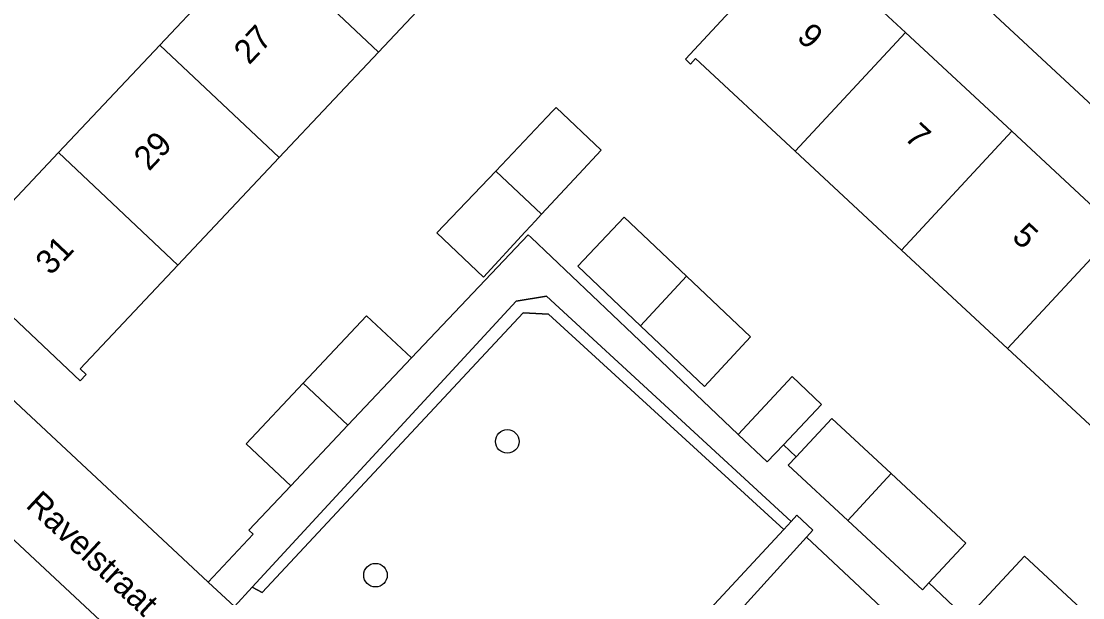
# Model space of a CAD drawing. Extents: x 159217 to 160349, y 381246 to 382172.
# Drawn here: x 159819.61 to 159863.64, y 381658.67 to 381682.58 of the extents above; entities that cross this region are included whole.
import ezdxf

# ---------------------------------------------------------------- set-up
doc = ezdxf.new("R2010")
doc.units = 0
for name, color, linetype in [('IMGEO_Boom', 7, 'Continuous'), ('IMGEO_Erf', 7, 'Continuous'), ('IMGEO_Groenvoorziening', 7, 'Continuous'), ('IMGEO_Haag', 7, 'Continuous'), ('IMGEO_Openbare_ruimte_label', 7, 'Continuous'), ('IMGEO_Pand', 7, 'Continuous'), ('IMGEO_Pand_nummerreeks', 7, 'Continuous'), ('IMGEO_Voetpad_open', 7, 'Continuous')]:
    doc.layers.add(name, color=color, linetype=linetype)

msp = doc.modelspace()

# ---------------------------------------------------------------- linework, layer by layer
at = {"layer": 'IMGEO_Boom'}
for centre in [(159839.773, 381665.155), (159834.305, 381659.607)]:
    msp.add_circle(centre, 0.489, dxfattribs=at)
at = {"layer": 'IMGEO_Erf'}
for points in [[(159880.768, 381663.542), (159835.227, 381705.82)], [(159808.447, 381676.973), (159827.37, 381659.317), (159829.23, 381661.31), (159829.06, 381661.471), (159830.793, 381663.311), (159828.939, 381665.058), (159831.31, 381667.574), (159833.939, 381670.365), (159835.793, 381668.618), (159840.644, 381673.721), (159840.764, 381673.607), (159844.975, 381669.607), (159849.355, 381665.446), (159851.586, 381667.847), (159852.812, 381666.682), (159851.227, 381665.014), (159851.75, 381664.518), (159853.228, 381666.11), (159855.697, 381663.818), (159858.795, 381660.941), (159857.258, 381659.285), (159858.816, 381657.805), (159861.22, 381660.394), (159865.699, 381656.236)], [(159817.734, 381635.572), (159821.799, 381632.312), (159823.411, 381634.164), (159826.008, 381631.753), (159828.244, 381629.677), (159828.62, 381629.328), (159827.134, 381627.623), (159831.5, 381623.317), (159833.974, 381625.968), (159835.85, 381624.217), (159833.376, 381621.566), (159837.909, 381617.335), (159840.613, 381620.254), (159850.934, 381631.546), (159807.485, 381672.085)]]:
    msp.add_lwpolyline(points, dxfattribs=at)
for points in [[(159829.482, 381685.965), (159833.594, 381690.33), (159837.402, 381694.372), (159837.163, 381694.597), (159837.387, 381694.835), (159842.804, 381689.732), (159842.636, 381689.554), (159842.408, 381689.769), (159838.544, 381685.667), (159834.432, 381681.302), (159830.309, 381676.926), (159826.112, 381672.471), (159822.058, 381668.168), (159822.31, 381667.93), (159822.064, 381667.67), (159816.647, 381672.774), (159816.856, 381672.996), (159817.072, 381672.792), (159821.162, 381677.134), (159825.359, 381681.589)], [(159852.221, 381686.454), (159852.44, 381686.251), (159852.157, 381685.947), (159856.286, 381682.113), (159860.701, 381678.015), (159865.097, 381673.935), (159869.639, 381669.717), (159874.001, 381665.668), (159874.248, 381665.934), (159874.492, 381665.707), (159869.472, 381660.299), (159869.229, 381660.525), (159869.431, 381660.742), (159865.767, 381664.144), (159865.066, 381664.795), (159860.523, 381669.012), (159856.128, 381673.092), (159851.713, 381677.191), (159847.576, 381681.031), (159847.368, 381680.807), (159847.159, 381681.001), (159848.82, 381682.79)], [(159839.294, 381676.367), (159841.415, 381678.601), (159841.667, 381678.866), (159841.797, 381679.003), (159843.663, 381677.232), (159842.746, 381676.244), (159841.197, 381674.574), (159840.929, 381674.285), (159840.748, 381674.09), (159840.517, 381673.841), (159838.782, 381671.97), (159836.855, 381673.799)], [(159845.296, 381669.952), (159842.692, 381672.426), (159844.624, 381674.46), (159847.206, 381672.008), (159849.86, 381669.487), (159847.95, 381667.431)]]:
    msp.add_lwpolyline(points, close=True, dxfattribs=at)
at = {"layer": 'IMGEO_Groenvoorziening'}
for points in [[(159851.548, 381661.834), (159841.393, 381671.177), (159840.145, 381670.967), (159829.192, 381659.105), (159829.603, 381658.89), (159840.437, 381670.485), (159841.477, 381670.436), (159851.242, 381661.504)], [(159841.477, 381670.436), (159840.437, 381670.485), (159829.603, 381658.89), (159829.192, 381659.105), (159828.454, 381658.306), (159833.583, 381653.521), (159844.907, 381642.955), (159845.9, 381644.088), (159845.406, 381644.565), (159853.087, 381653.103), (159848.647, 381657.276), (159847.994, 381657.999), (159851.242, 381661.504)], [(159852.177, 381661.178), (159849.341, 381658.043), (159854.569, 381653.12), (159854.821, 381652.883), (159855.082, 381653.163), (159857.102, 381653.123), (159858.826, 381654.964)]]:
    msp.add_lwpolyline(points, close=True, dxfattribs=at)
at = {"layer": 'IMGEO_Haag'}
msp.add_lwpolyline([(159851.548, 381661.834), (159841.393, 381671.177), (159840.145, 381670.967), (159829.192, 381659.105), (159829.603, 381658.89), (159840.437, 381670.485), (159841.477, 381670.436), (159851.242, 381661.504)], close=True, dxfattribs=at)
at = {"layer": 'IMGEO_Pand'}
for points in [[(159833.594, 381690.33), (159829.482, 381685.965), (159834.432, 381681.302), (159838.544, 381685.667)], [(159856.286, 381682.113), (159852.157, 381685.947), (159852.44, 381686.251), (159852.221, 381686.454), (159848.82, 381682.79), (159847.159, 381681.001), (159847.368, 381680.807), (159847.576, 381681.031), (159851.713, 381677.191)], [(159829.482, 381685.965), (159825.359, 381681.589), (159830.309, 381676.926), (159834.432, 381681.302)], [(159860.701, 381678.015), (159856.286, 381682.113), (159851.713, 381677.191), (159856.128, 381673.092)], [(159826.112, 381672.471), (159830.309, 381676.926), (159825.359, 381681.589), (159821.162, 381677.134)], [(159839.294, 381676.367), (159841.197, 381674.574), (159842.746, 381676.244), (159843.663, 381677.232), (159841.797, 381679.003), (159841.667, 381678.866), (159841.415, 381678.601)], [(159860.523, 381669.012), (159865.097, 381673.935), (159860.701, 381678.015), (159856.128, 381673.092)], [(159826.112, 381672.471), (159821.162, 381677.134), (159817.072, 381672.792), (159816.856, 381672.996), (159816.647, 381672.774), (159822.064, 381667.67), (159822.31, 381667.93), (159822.058, 381668.168)], [(159839.294, 381676.367), (159836.855, 381673.799), (159838.782, 381671.97), (159840.517, 381673.841), (159840.748, 381674.09), (159840.929, 381674.285), (159841.197, 381674.574)], [(159844.624, 381674.46), (159842.692, 381672.426), (159845.296, 381669.952), (159847.206, 381672.008)], [(159860.523, 381669.012), (159865.066, 381664.795), (159869.639, 381669.717), (159865.097, 381673.935)], [(159849.86, 381669.487), (159847.206, 381672.008), (159845.296, 381669.952), (159847.95, 381667.431)], [(159831.31, 381667.574), (159833.164, 381665.828), (159835.793, 381668.618), (159833.939, 381670.365)], [(159852.812, 381666.682), (159851.586, 381667.847), (159849.355, 381665.446), (159850.555, 381664.306), (159851.227, 381665.014)], [(159831.31, 381667.574), (159828.939, 381665.058), (159830.793, 381663.311), (159833.164, 381665.828)], [(159851.75, 381664.518), (159851.425, 381664.168), (159853.893, 381661.876), (159855.697, 381663.818), (159853.228, 381666.11)], [(159855.697, 381663.818), (159853.893, 381661.876), (159856.992, 381658.999), (159857.258, 381659.285), (159858.795, 381660.941)], [(159861.22, 381660.394), (159858.816, 381657.805), (159862.639, 381654.256), (159863.295, 381653.647), (159865.699, 381656.236)]]:
    msp.add_lwpolyline(points, close=True, dxfattribs=at)
at = {"layer": 'IMGEO_Voetpad_open'}
for points in [[(159835.227, 381705.82), (159880.768, 381663.542), (159884.635, 381667.825), (159884.509, 381667.741), (159884.241, 381667.589), (159883.96, 381667.461), (159883.67, 381667.358), (159883.371, 381667.282), (159883.067, 381667.233), (159882.759, 381667.211), (159882.451, 381667.217), (159882.145, 381667.25), (159881.843, 381667.311), (159881.547, 381667.398), (159881.26, 381667.511), (159880.985, 381667.65), (159861.826, 381685.445)], [(159858.816, 381657.805), (159857.258, 381659.285), (159856.992, 381658.999), (159853.893, 381661.876), (159851.425, 381664.168), (159851.75, 381664.518), (159851.227, 381665.014), (159850.555, 381664.306), (159849.355, 381665.446), (159844.975, 381669.607), (159840.764, 381673.607), (159840.644, 381673.721), (159835.793, 381668.618), (159833.164, 381665.828), (159830.793, 381663.311), (159829.06, 381661.471), (159829.23, 381661.31), (159827.37, 381659.317), (159828.454, 381658.306), (159829.192, 381659.105), (159840.145, 381670.967), (159841.393, 381671.177), (159851.548, 381661.834), (159851.788, 381662.093), (159852.45, 381661.48), (159852.177, 381661.178), (159858.826, 381654.964)]]:
    msp.add_lwpolyline(points, dxfattribs=at)
for points in [[(159827.37, 381659.317), (159808.447, 381676.973), (159803.861, 381672), (159804.808, 381672.637), (159805.752, 381672.8), (159806.581, 381672.654), (159807.485, 381672.085), (159850.934, 381631.546), (159854.029, 381634.444), (159845.519, 381642.384), (159844.907, 381642.955), (159833.583, 381653.521), (159828.454, 381658.306)], [(159854.569, 381653.12), (159849.341, 381658.043), (159852.177, 381661.178), (159852.45, 381661.48), (159851.788, 381662.093), (159851.548, 381661.834), (159851.242, 381661.504), (159847.994, 381657.999), (159848.647, 381657.276), (159853.087, 381653.103), (159845.406, 381644.565), (159845.9, 381644.088), (159844.907, 381642.955), (159845.519, 381642.384), (159847.09, 381644.088), (159846.729, 381644.446), (159848.441, 381646.395), (159851.183, 381649.404)]]:
    msp.add_lwpolyline(points, close=True, dxfattribs=at)

# ---------------------------------------------------------------- texts
at = {"layer": 'IMGEO_Openbare_ruimte_label'}
msp.add_text('Ravelstraat', height=1, rotation=316.9861, dxfattribs=at).set_placement((159819.758, 381662.457))
at = {"layer": 'IMGEO_Pand_nummerreeks'}
for s, rotation, p in [('27', 46.7084, (159829.065, 381680.74)), ('9', 317.1278, (159851.736, 381681.863)), ('7', 317.1278, (159856.198, 381677.721)), ('29', 46.7084, (159824.913, 381676.332)), ('5', 317.1278, (159860.659, 381673.579)), ('31', 46.7084, (159820.838, 381672.007))]:
    msp.add_text(s, height=1, rotation=rotation, dxfattribs=at).set_placement(p)

doc.saveas('drawing.dxf')
